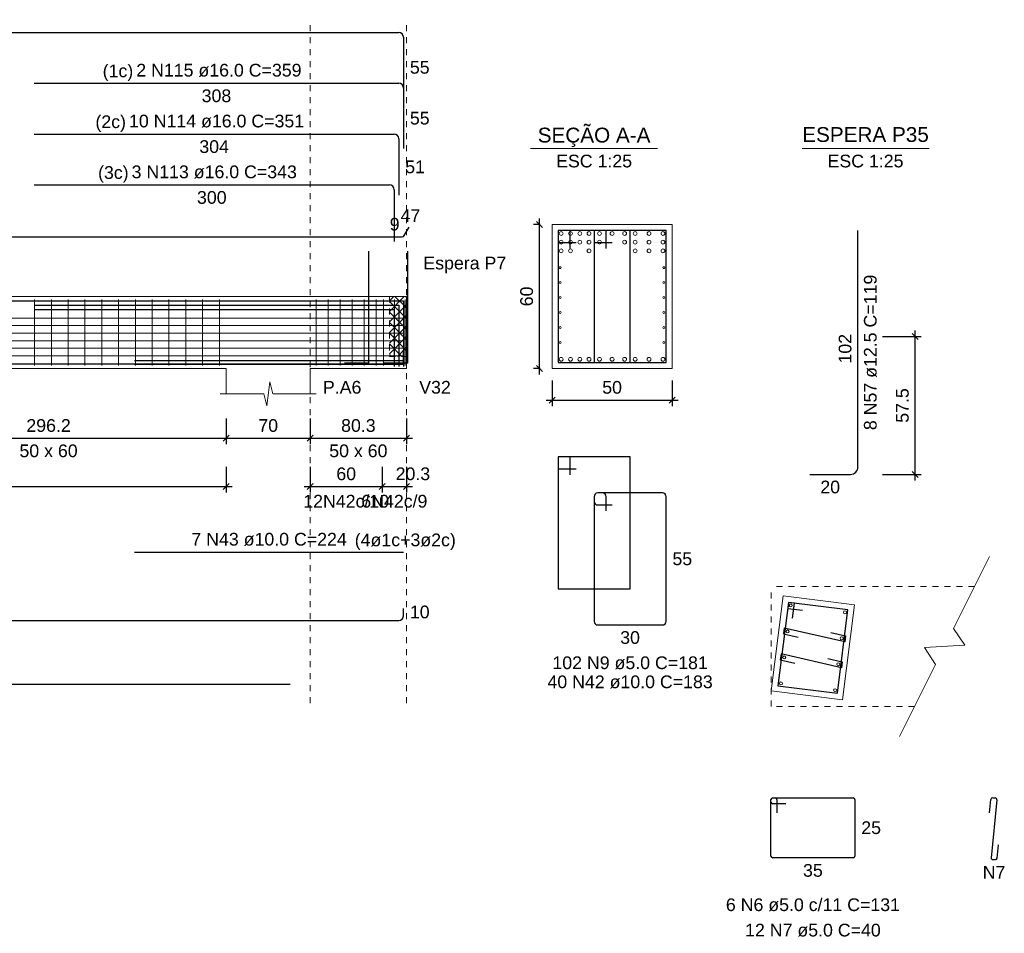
# Model space of a CAD drawing. Header units: millimetres. Extents: x 10 to 1250, y -62 to 528.
# Tile 873 of 909: x 961 to 977, y 89 to 104. Entities that reach past the tile are written whole.
import ezdxf

# ---------------------------------------------------------------- set-up
doc = ezdxf.new("R2010")
doc.units = ezdxf.units.MM
doc.header["$LTSCALE"] = 0.05
doc.linetypes.add('DOT', pattern=[6.35, 0, -6.35])
for name, color, linetype, lineweight in [('Descrição da armadura', 7, 'Continuous', 5), ('DT-Arm complementar', 5, 'Continuous', 5), ('DT-Barras na forma', 2, 'Continuous', 30), ('DT-Barras no corte', 5, 'Continuous', 5), ('DT-Barras rebatidas', 2, 'Continuous', 30), ('DT-Cotas', 9, 'Continuous', 5), ('DT-Forma', 5, 'Continuous', 5), ('DT-Hachura intersecção vigas', 9, 'Continuous', 5), ('DT-Pontilhado', 9, 'DOT', 5), ('DT-Textos', 7, 'Continuous', 5), ('Textos armaduras', 7, 'Continuous', 5)]:
    doc.layers.add(name, color=color, linetype=linetype, lineweight=lineweight)
doc.styles.add('Arial', font='arial.ttf')
doc.styles.get("Standard").update_dxf_attribs({"font": 'arial.ttf'})
doc.dimstyles.new('UM_25.000000', dxfattribs={"dimtxt": 0.18, "dimasz": 0.1, "dimexe": 0.1, "dimexo": 0.2, "dimgap": 0, "dimtad": 1, "dimtih": 1, "dimtoh": 1, "dimdec": 1, "dimlfac": 25, "dimzin": 0, "dimdsep": 46, "dimtxsty": 'Standard', "dimcen": 0.09, "dimdle": 0.1, "dimadec": 1, "dimazin": 2, "dimtfac": 1, "dimtdec": 4, "dimtofl": 0, "dimtmove": 0, "dimatfit": 3, "dimfxl": 1, "dimtolj": 1, "dimarcsym": 0})
doc.dimstyles.new('UM_50.000000', dxfattribs={"dimtxt": 0.18, "dimasz": 0.1, "dimexe": 0.1, "dimexo": 0.2, "dimgap": 0.1, "dimtad": 1, "dimdec": 1, "dimlfac": 50, "dimzin": 0, "dimdsep": 46, "dimtxsty": 'Standard', "dimblk": 'OBLIQUE', "dimcen": 0.09, "dimdle": 0.1, "dimadec": 1, "dimazin": 2, "dimtfac": 1, "dimtdec": 1, "dimtofl": 0, "dimtmove": 0, "dimatfit": 3, "dimldrblk": 'OBLIQUE', "dimfxl": 1, "dimtolj": 1, "dimarcsym": 1})

# ---------------------------------------------------------------- blocks, each defined once
blk = doc.blocks.new('_Oblique')
at = {"color": 0, "linetype": 'ByBlock', "lineweight": -2}
blk.add_line((-0.5, -0.5), (0.5, 0.5), dxfattribs=at)
blk = doc.blocks.new('*D1417')
at = {"layer": 'Defpoints', "color": 0, "transparency": 16777216}
for p in [(958.213, 97.692), (964.137, 97.692), (964.137, 97.162)]:
    blk.add_point(p, dxfattribs=at)
at = {"layer": 'DT-Cotas', "color": 0, "lineweight": -2, "transparency": 16777216}
for p, q in [((958.213, 97.492), (958.213, 97.062)), ((964.137, 97.492), (964.137, 97.062)), ((958.113, 97.162), (964.237, 97.162))]:
    blk.add_line(p, q, dxfattribs=at)
at = {"layer": 'DT-Cotas', "color": 0, "lineweight": -2, "transparency": 16777216, "xscale": 0.1, "yscale": 0.1, "zscale": 0.1, "rotation": 180}
blk.add_blockref('_Oblique', (958.213, 97.162), dxfattribs=at)
at = {"layer": 'DT-Cotas', "color": 0, "lineweight": -2, "transparency": 16777216, "xscale": 0.1, "yscale": 0.1, "zscale": 0.1}
blk.add_blockref('_Oblique', (964.137, 97.162), dxfattribs=at)
at = {"layer": 'DT-Cotas', "transparency": 16777216, "insert": (961.175, 97.374), "char_height": 0.2118, "attachment_point": 5, "rotation": 0.0057, "style": 'Arial'}
blk.add_mtext('\\A1;296.2', dxfattribs=at)
blk = doc.blocks.new('*D1418')
at = {"layer": 'Defpoints', "color": 0, "transparency": 16777216}
for p in [(964.137, 97.692), (965.537, 97.692), (965.537, 97.162)]:
    blk.add_point(p, dxfattribs=at)
at = {"layer": 'DT-Cotas', "color": 0, "lineweight": -2, "transparency": 16777216}
for p, q in [((964.137, 97.492), (964.137, 97.062)), ((965.537, 97.492), (965.537, 97.062)), ((964.037, 97.162), (965.637, 97.162))]:
    blk.add_line(p, q, dxfattribs=at)
at = {"layer": 'DT-Cotas', "color": 0, "lineweight": -2, "transparency": 16777216, "xscale": 0.1, "yscale": 0.1, "zscale": 0.1, "rotation": 180}
blk.add_blockref('_Oblique', (964.137, 97.162), dxfattribs=at)
at = {"layer": 'DT-Cotas', "color": 0, "lineweight": -2, "transparency": 16777216, "xscale": 0.1, "yscale": 0.1, "zscale": 0.1}
blk.add_blockref('_Oblique', (965.537, 97.162), dxfattribs=at)
at = {"layer": 'DT-Cotas', "transparency": 16777216, "insert": (964.837, 97.374), "char_height": 0.2118, "attachment_point": 5, "rotation": 0.0057, "style": 'Arial'}
blk.add_mtext('\\A1;70', dxfattribs=at)
blk = doc.blocks.new('*D1419')
at = {"layer": 'Defpoints', "color": 0, "transparency": 16777216}
for p in [(965.537, 97.692), (967.143, 97.692), (967.143, 97.162)]:
    blk.add_point(p, dxfattribs=at)
at = {"layer": 'DT-Cotas', "color": 0, "lineweight": -2, "transparency": 16777216}
for p, q in [((965.537, 97.492), (965.537, 97.062)), ((967.143, 97.492), (967.143, 97.062)), ((965.437, 97.162), (967.243, 97.162))]:
    blk.add_line(p, q, dxfattribs=at)
at = {"layer": 'DT-Cotas', "color": 0, "lineweight": -2, "transparency": 16777216, "xscale": 0.1, "yscale": 0.1, "zscale": 0.1, "rotation": 180}
blk.add_blockref('_Oblique', (965.537, 97.162), dxfattribs=at)
at = {"layer": 'DT-Cotas', "color": 0, "lineweight": -2, "transparency": 16777216, "xscale": 0.1, "yscale": 0.1, "zscale": 0.1}
blk.add_blockref('_Oblique', (967.143, 97.162), dxfattribs=at)
at = {"layer": 'DT-Cotas', "transparency": 16777216, "insert": (966.34, 97.374), "char_height": 0.2118, "attachment_point": 5, "rotation": 0.0057, "style": 'Arial'}
blk.add_mtext('\\A1;80.3', dxfattribs=at)
blk = doc.blocks.new('*D1409')
at = {"layer": 'Defpoints', "color": 0, "transparency": 16777216}
for p in [(949.907, 96.887), (964.137, 96.887), (964.137, 96.358)]:
    blk.add_point(p, dxfattribs=at)
at = {"layer": 'DT-Cotas', "color": 0, "lineweight": -2, "transparency": 16777216}
for p, q in [((949.907, 96.687), (949.907, 96.258)), ((964.137, 96.687), (964.137, 96.258)), ((949.807, 96.358), (964.237, 96.358))]:
    blk.add_line(p, q, dxfattribs=at)
at = {"layer": 'DT-Cotas', "color": 0, "lineweight": -2, "transparency": 16777216, "xscale": 0.1, "yscale": 0.1, "zscale": 0.1, "rotation": 180}
blk.add_blockref('_Oblique', (949.907, 96.358), dxfattribs=at)
at = {"layer": 'DT-Cotas', "color": 0, "lineweight": -2, "transparency": 16777216, "xscale": 0.1, "yscale": 0.1, "zscale": 0.1}
blk.add_blockref('_Oblique', (964.137, 96.358), dxfattribs=at)
at = {"layer": 'DT-Cotas', "transparency": 16777216, "insert": (957.022, 96.569), "char_height": 0.2118, "attachment_point": 5, "rotation": 0.0057, "style": 'Arial'}
blk.add_mtext('\\A1;711.5', dxfattribs=at)
blk = doc.blocks.new('*D1410')
at = {"layer": 'Defpoints', "color": 0, "transparency": 16777216}
for p in [(965.537, 96.887), (966.737, 96.887), (966.737, 96.358)]:
    blk.add_point(p, dxfattribs=at)
at = {"layer": 'DT-Cotas', "color": 0, "lineweight": -2, "transparency": 16777216}
for p, q in [((965.537, 96.687), (965.537, 96.258)), ((966.737, 96.687), (966.737, 96.258)), ((965.437, 96.358), (966.837, 96.358))]:
    blk.add_line(p, q, dxfattribs=at)
at = {"layer": 'DT-Cotas', "color": 0, "lineweight": -2, "transparency": 16777216, "xscale": 0.1, "yscale": 0.1, "zscale": 0.1, "rotation": 180}
blk.add_blockref('_Oblique', (965.537, 96.358), dxfattribs=at)
at = {"layer": 'DT-Cotas', "color": 0, "lineweight": -2, "transparency": 16777216, "xscale": 0.1, "yscale": 0.1, "zscale": 0.1}
blk.add_blockref('_Oblique', (966.737, 96.358), dxfattribs=at)
at = {"layer": 'DT-Cotas', "transparency": 16777216, "insert": (966.137, 96.569), "char_height": 0.2118, "attachment_point": 5, "rotation": 0.0057, "style": 'Arial'}
blk.add_mtext('\\A1;60', dxfattribs=at)
blk = doc.blocks.new('*D1411')
at = {"layer": 'Defpoints', "color": 0, "transparency": 16777216}
for p in [(966.737, 96.887), (967.143, 96.887), (967.143, 96.358)]:
    blk.add_point(p, dxfattribs=at)
at = {"layer": 'DT-Cotas', "color": 0, "lineweight": -2, "transparency": 16777216}
for p, q in [((966.737, 96.687), (966.737, 96.258)), ((967.143, 96.687), (967.143, 96.258)), ((966.637, 96.358), (967.243, 96.358))]:
    blk.add_line(p, q, dxfattribs=at)
at = {"layer": 'DT-Cotas', "color": 0, "lineweight": -2, "transparency": 16777216, "xscale": 0.1, "yscale": 0.1, "zscale": 0.1, "rotation": 180}
blk.add_blockref('_Oblique', (966.737, 96.358), dxfattribs=at)
at = {"layer": 'DT-Cotas', "color": 0, "lineweight": -2, "transparency": 16777216, "xscale": 0.1, "yscale": 0.1, "zscale": 0.1}
blk.add_blockref('_Oblique', (967.143, 96.358), dxfattribs=at)
at = {"layer": 'DT-Cotas', "transparency": 16777216, "insert": (967.249, 96.569), "char_height": 0.2118, "attachment_point": 5, "rotation": 0.0057, "style": 'Arial'}
blk.add_mtext('\\A1;20.3', dxfattribs=at)
blk = doc.blocks.new('*D1422')
at = {"layer": 'Defpoints', "color": 0, "transparency": 16777216}
for p in [(969.358, 100.727), (969.57, 100.727), (969.57, 98.327)]:
    blk.add_point(p, dxfattribs=at)
at = {"layer": 'DT-Cotas', "color": 0, "lineweight": -2, "transparency": 16777216}
for p, q in [((969.358, 98.227), (969.358, 100.827)), ((969.37, 100.727), (969.258, 100.727)), ((969.37, 98.327), (969.258, 98.327))]:
    blk.add_line(p, q, dxfattribs=at)
at = {"layer": 'DT-Cotas', "color": 0, "lineweight": -2, "transparency": 16777216, "xscale": 0.1, "yscale": 0.1, "zscale": 0.1}
for p, rotation in [((969.358, 100.727), 90), ((969.358, 98.327), 270)]:
    blk.add_blockref('_Oblique', p, dxfattribs=dict(at, rotation=rotation))
at = {"layer": 'DT-Cotas', "transparency": 16777216, "insert": (969.146, 99.527), "char_height": 0.2118, "attachment_point": 5, "rotation": 90, "style": 'Arial'}
blk.add_mtext('\\A1;60', dxfattribs=at)
blk = doc.blocks.new('*D1423')
at = {"layer": 'Defpoints', "color": 0, "transparency": 16777216}
for p in [(969.57, 98.327), (971.57, 98.327), (971.57, 97.798)]:
    blk.add_point(p, dxfattribs=at)
at = {"layer": 'DT-Cotas', "color": 0, "lineweight": -2, "transparency": 16777216}
for p, q in [((969.57, 98.127), (969.57, 97.698)), ((971.57, 98.127), (971.57, 97.698)), ((969.47, 97.798), (971.67, 97.798))]:
    blk.add_line(p, q, dxfattribs=at)
at = {"layer": 'DT-Cotas', "color": 0, "lineweight": -2, "transparency": 16777216, "xscale": 0.1, "yscale": 0.1, "zscale": 0.1, "rotation": 180}
blk.add_blockref('_Oblique', (969.57, 97.798), dxfattribs=at)
at = {"layer": 'DT-Cotas', "color": 0, "lineweight": -2, "transparency": 16777216, "xscale": 0.1, "yscale": 0.1, "zscale": 0.1}
blk.add_blockref('_Oblique', (971.57, 97.798), dxfattribs=at)
at = {"layer": 'DT-Cotas', "transparency": 16777216, "insert": (970.57, 98.01), "char_height": 0.2118, "attachment_point": 5, "rotation": 0.0057, "style": 'Arial'}
blk.add_mtext('\\A1;50', dxfattribs=at)
blk = doc.blocks.new('*D1436')
at = {"layer": 'Defpoints', "color": 0, "transparency": 16777216}
for p in [(974.88, 98.859), (975.622, 98.859), (974.88, 96.559)]:
    blk.add_point(p, dxfattribs=at)
at = {"layer": 'DT-Cotas', "color": 0, "lineweight": -2, "transparency": 16777216}
for p, q in [((975.08, 98.859), (975.722, 98.859)), ((975.622, 96.459), (975.622, 98.959)), ((975.08, 96.559), (975.722, 96.559))]:
    blk.add_line(p, q, dxfattribs=at)
at = {"layer": 'DT-Cotas', "color": 0, "lineweight": -2, "transparency": 16777216, "xscale": 0.1, "yscale": 0.1, "zscale": 0.1}
for p, rotation in [((975.622, 98.859), 90), ((975.622, 96.559), 270)]:
    blk.add_blockref('_Oblique', p, dxfattribs=dict(at, rotation=rotation))
at = {"layer": 'DT-Cotas', "transparency": 16777216, "insert": (975.41, 97.709), "char_height": 0.2118, "attachment_point": 5, "rotation": 90, "style": 'Arial'}
blk.add_mtext('\\A1;57.5', dxfattribs=at)

msp = doc.modelspace()

# ---------------------------------------------------------------- hatches: boundary and pattern name
at = {"layer": 'DT-Hachura intersecção vigas', "linetype": 'Continuous'}
h = msp.add_hatch(dxfattribs=at)
h.set_pattern_fill('ANSI37', color=256, style=0)
h.set_pattern_definition([(45, (943.07463, 68.95515), (-0.08838835, 0.08838835), []), (135, (943.07463, 68.95515), (-0.08838835, -0.08838835), [])])
h.paths.add_polyline_path([(966.8567, 98.5273), (967.1427, 98.5273), (967.1427, 99.5273), (966.8567, 99.5273), (966.8567, 98.5273)])

# ---------------------------------------------------------------- linework, layer by layer
at = {"layer": 'DT-Arm complementar'}
for p, q in [((960.9421, 98.3773), (960.9421, 99.4773)), ((961.2221, 98.3773), (961.2221, 99.4773)), ((961.5021, 98.3773), (961.5021, 99.4773)), ((961.7821, 98.3773), (961.7821, 99.4773)), ((962.0621, 98.3773), (962.0621, 99.4773)), ((962.3421, 98.3773), (962.3421, 99.4773)), ((962.6221, 98.3773), (962.6221, 99.4773)), ((962.9021, 98.3773), (962.9021, 99.4773)), ((963.1821, 98.3773), (963.1821, 99.4773)), ((963.4621, 98.3773), (963.4621, 99.4773)), ((963.7421, 98.3773), (963.7421, 99.4773)), ((964.0221, 98.3773), (964.0221, 99.4773)), ((965.6369, 98.3773), (965.6369, 99.4773)), ((965.8369, 98.3773), (965.8369, 99.4773)), ((966.0369, 98.3773), (966.0369, 99.4773)), ((966.2369, 98.3773), (966.2369, 99.4773)), ((966.4369, 98.3773), (966.4369, 99.4773)), ((966.6369, 98.3773), (966.6369, 99.4773)), ((966.7598, 98.3773), (966.7598, 99.4773)), ((966.9398, 98.3773), (966.9398, 99.4773)), ((967.1198, 98.3773), (967.1198, 99.4773)), ((947.0105, 99.1657), (967.0926, 99.1657)), ((947.0105, 99.0402), (967.0926, 99.0402)), ((947.0105, 98.9146), (967.0926, 98.9146)), ((947.0105, 98.789), (967.0926, 98.789)), ((947.0105, 98.6634), (967.0926, 98.6634)), ((947.0105, 98.5379), (967.0926, 98.5379))]:
    msp.add_line(p, q, dxfattribs=at)
at = {"layer": 'DT-Barras na forma'}
for p, q in [((969.8699, 100.6273), (969.6699, 100.6273)), ((969.6699, 100.6273), (969.6699, 98.4273)), ((970.8699, 100.6273), (969.6699, 100.6273)), ((969.6699, 100.6273), (969.6699, 100.4273)), ((969.8699, 100.3273), (969.8699, 100.6273)), ((970.4699, 100.6273), (970.2699, 100.6273)), ((970.2699, 100.6273), (970.2699, 98.4273)), ((971.4699, 100.6273), (970.2699, 100.6273)), ((970.2699, 100.6273), (970.2699, 100.4273)), ((970.4699, 100.3273), (970.4699, 100.6273)), ((970.8699, 98.4273), (970.8699, 100.6273)), ((971.4699, 98.4273), (971.4699, 100.6273)), ((969.6699, 100.4273), (969.9699, 100.4273)), ((970.2699, 100.4273), (970.5699, 100.4273)), ((969.6699, 98.4273), (970.8699, 98.4273)), ((970.2699, 98.4273), (971.4699, 98.4273))]:
    msp.add_line(p, q, dxfattribs=at)
for points in [[(966.5108, 100.2805), (966.5108, 98.4133), (966.1108, 98.4133)], [(967.1617, 100.2805), (967.1617, 98.4133), (966.7617, 98.4133)], [(947.0105, 98.3613), (947.0105, 99.4513), (967.0926, 99.4513), (967.0926, 98.3613)], [(960.9369, 99.4513), (967.0926, 99.4513), (967.0926, 98.3613)], [(960.9369, 99.3793), (967.015, 99.3793), (967.015, 98.3613)], [(960.9369, 99.3073), (966.9374, 99.3073), (966.9374, 98.3613)], [(948.8399, 98.4033), (967.0926, 98.4033), (967.0926, 98.6033)], [(948.8399, 98.4033), (965.2043, 98.4033)], [(962.61, 98.4573), (967.0926, 98.4573)], [(962.61, 98.3973), (967.0926, 98.3973)], [(973.5777, 94.1658), (973.609, 94.4138), (973.5098, 94.4264), (973.3343, 93.0374), (974.3264, 92.9121), (974.5019, 94.301), (973.5098, 94.4264), (973.4972, 94.3271), (973.7453, 94.2958)], [(974.2191, 93.9257), (974.4629, 93.8705), (974.4504, 93.7713), (973.441, 93.9996), (973.4285, 93.9004), (973.6723, 93.8452)], [(974.1644, 93.4931), (974.4083, 93.4379), (974.3957, 93.3387), (973.3864, 93.567), (973.3739, 93.4678), (973.6177, 93.4127)]]:
    msp.add_lwpolyline(points, dxfattribs=at)
at = {"layer": 'DT-Barras no corte'}
for centre, radius in [((969.7219, 100.5753), 0.032), ((969.7219, 100.4313), 0.032), ((969.8765, 100.5753), 0.032), ((969.8765, 100.4313), 0.032), ((970.0311, 100.5753), 0.032), ((970.0311, 100.4313), 0.032), ((970.1856, 100.5753), 0.032), ((970.1856, 100.4313), 0.032), ((970.3608, 100.5753), 0.032), ((970.3608, 100.4313), 0.032), ((970.5699, 100.5753), 0.032), ((970.779, 100.5753), 0.032), ((970.779, 100.4313), 0.032), ((970.9542, 100.5753), 0.032), ((970.9542, 100.4313), 0.032), ((971.186, 100.5753), 0.032), ((971.186, 100.4313), 0.032), ((971.186, 100.4313), 0.032), ((971.4179, 100.5753), 0.032), ((971.4179, 100.4313), 0.032), ((969.7219, 100.2873), 0.032), ((969.8765, 100.2873), 0.032), ((970.1856, 100.2873), 0.032), ((970.9542, 100.2873), 0.032), ((971.186, 100.2873), 0.032), ((971.186, 100.2873), 0.032), ((971.4179, 100.2873), 0.032), ((969.7059, 100.0062), 0.016), ((971.4339, 100.0062), 0.016), ((969.7059, 99.757), 0.016), ((971.4339, 99.757), 0.016), ((969.7059, 99.5079), 0.016), ((971.4339, 99.5079), 0.016), ((969.7059, 99.2587), 0.016), ((971.4339, 99.2587), 0.016), ((969.7059, 99.0096), 0.016), ((971.4339, 99.0096), 0.016), ((969.7059, 98.7604), 0.016), ((971.4339, 98.7604), 0.016), ((969.7219, 98.4793), 0.032), ((969.8765, 98.4793), 0.032), ((970.0311, 98.4793), 0.032), ((970.1856, 98.4793), 0.032), ((970.3608, 98.4793), 0.032), ((970.5699, 98.4793), 0.032), ((970.779, 98.4793), 0.032), ((970.9542, 98.4793), 0.032), ((971.186, 98.4793), 0.032), ((971.4179, 98.4793), 0.032), ((973.5491, 94.376), 0.025), ((974.4519, 94.262), 0.025), ((973.4943, 93.9425), 0.025), ((974.3971, 93.8284), 0.025), ((973.4397, 93.5099), 0.025), ((974.3425, 93.3959), 0.025), ((973.3849, 93.0764), 0.025), ((974.2877, 92.9623), 0.025)]:
    msp.add_circle(centre, radius, dxfattribs=at)
at = {"layer": 'DT-Barras rebatidas'}
for p, q in [((947.0905, 103.9273), (967.0126, 103.9273)), ((967.0926, 103.8473), (967.0926, 102.8373)), ((960.9369, 103.0801), (967.0126, 103.0801)), ((967.0926, 103.0001), (967.0926, 101.9901)), ((960.9369, 102.2329), (966.935, 102.2329)), ((967.015, 102.1529), (967.015, 101.2149)), ((960.9369, 101.3857), (966.8574, 101.3857)), ((966.9374, 101.3057), (966.9374, 100.4397)), ((967.1042, 100.5428), (967.1846, 100.6821)), ((974.6685, 96.6844), (974.6685, 100.6273)), ((947.0798, 100.5228), (967.0696, 100.5228)), ((969.8699, 96.8506), (969.6699, 96.8506)), ((969.6699, 96.8506), (969.6699, 94.6506)), ((970.8699, 96.8506), (969.6699, 96.8506)), ((969.6699, 96.8506), (969.6699, 96.6506)), ((969.8699, 96.5506), (969.8699, 96.8506)), ((970.8699, 94.6506), (970.8699, 96.8506)), ((969.6699, 96.6506), (969.9699, 96.6506)), ((973.8685, 96.5594), (974.5435, 96.5594)), ((970.4099, 96.2506), (970.3299, 96.2506)), ((971.4099, 96.2506), (970.3299, 96.2506)), ((970.2699, 96.1906), (970.2699, 94.1106)), ((970.2699, 96.1906), (970.2699, 96.1106)), ((970.3299, 96.0506), (970.5699, 96.0506)), ((970.4699, 95.9506), (970.4699, 96.1906)), ((971.4699, 94.1106), (971.4699, 96.1906)), ((962.61, 95.2627), (967.0926, 95.2627)), ((969.6699, 94.6506), (970.8699, 94.6506)), ((967.0926, 94.2049), (967.0926, 94.3249)), ((948.8399, 94.1249), (967.0126, 94.1249)), ((970.3299, 94.0506), (971.4099, 94.0506)), ((948.8399, 93.0659), (965.2043, 93.0659)), ((973.2181, 91.0992), (973.2181, 91.1392)), ((973.2181, 90.1992), (973.2181, 91.1392)), ((973.2481, 91.1692), (974.5881, 91.1692)), ((973.2481, 91.1692), (973.2881, 91.1692)), ((973.3181, 91.1392), (973.3181, 90.9192)), ((974.6181, 91.1392), (974.6181, 90.1992)), ((976.8634, 90.9204), (976.885, 91.1421)), ((976.9844, 91.1363), (976.8908, 90.1721)), ((976.9148, 91.1692), (976.9545, 91.1692)), ((973.4681, 91.0692), (973.2481, 91.0692)), ((976.9902, 90.1663), (977.0117, 90.388)), ((974.5881, 90.1692), (973.2481, 90.1692)), ((976.9206, 90.1392), (976.9604, 90.1392))]:
    msp.add_line(p, q, dxfattribs=at)
for centre, radius, start, end in [((967.0126, 103.8473), 0.08, 0, 90), ((967.0126, 103.0001), 0.08, 0, 90), ((966.935, 102.1529), 0.08, 0, 90), ((966.8574, 101.3057), 0.08, 0, 90), ((967.0696, 100.5628), 0.04, 270, 330), ((974.5435, 96.6844), 0.125, 270, 0), ((970.3299, 96.1906), 0.06, 90, 180), ((970.3299, 96.1906), 0.06, 90, 180), ((970.4099, 96.1906), 0.06, 0, 90), ((971.4099, 96.1906), 0.06, 0, 90), ((970.3299, 96.1106), 0.06, 180, 270), ((967.0126, 94.2049), 0.08, 270, 0), ((970.3299, 94.1106), 0.06, 180, 270), ((971.4099, 94.1106), 0.06, 270, 0), ((973.2481, 91.1392), 0.03, 90, 180), ((973.2481, 91.1392), 0.03, 90, 180), ((973.2881, 91.1392), 0.03, 0, 90), ((974.5881, 91.1392), 0.03, 0, 90), ((976.9148, 91.1392), 0.03, 90, 174.45468), ((976.9545, 91.1392), 0.03, 354.45468, 90), ((973.2481, 91.0992), 0.03, 180, 270), ((973.2481, 90.1992), 0.03, 180, 270), ((974.5881, 90.1992), 0.03, 270, 0), ((976.9206, 90.1692), 0.03, 174.45468, 270), ((976.9604, 90.1692), 0.03, 270, 354.45468)]:
    msp.add_arc(centre, radius, start, end, dxfattribs=at)
at = {"layer": 'DT-Forma'}
for p, q in [((971.5699, 100.7273), (969.5699, 100.7273)), ((969.5699, 100.7273), (969.5699, 100.7273)), ((969.5699, 100.7273), (969.5699, 98.3273)), ((971.5699, 98.3273), (971.5699, 100.7273)), ((971.5699, 100.7273), (971.5699, 100.7273)), ((958.0129, 99.5273), (964.1369, 99.5273)), ((964.1369, 99.5273), (965.5369, 99.5273)), ((965.5369, 99.5273), (966.8567, 99.5273)), ((966.8567, 99.5273), (967.1426, 99.5273)), ((958.2129, 98.3273), (964.1369, 98.3273)), ((964.1369, 98.3273), (964.1369, 97.9037)), ((965.5369, 97.9037), (965.5369, 98.3273)), ((965.5369, 98.3273), (966.8567, 98.3273)), ((966.8567, 98.3273), (967.1426, 98.3273)), ((969.5699, 98.3273), (971.5699, 98.3273)), ((969.5699, 98.3273), (969.5699, 98.3273)), ((971.5699, 98.3273), (971.5699, 98.3273)), ((964.8119, 97.7037), (964.8619, 98.1037)), ((964.8619, 98.1037), (964.9119, 97.9037)), ((964.0369, 97.9037), (964.7619, 97.9037)), ((964.7619, 97.9037), (964.8119, 97.7037)), ((964.9119, 97.9037), (965.6369, 97.9037))]:
    msp.add_line(p, q, dxfattribs=at)
at = {"layer": 'DT-Forma', "linetype": 'Continuous'}
msp.add_line((967.1426, 99.5273), (967.1426, 98.3273), dxfattribs=at)
at = {"layer": 'DT-Forma'}
msp.add_lwpolyline([(975.3634, 92.1945), (975.9634, 93.3945), (975.7786, 93.6744), (976.4482, 93.7146), (976.2634, 93.9945), (976.8634, 95.1945)], dxfattribs=at)
at = {"layer": 'DT-Forma', "linetype": 'DOT', "ltscale": 0.2}
for points in [[(976.6134, 94.6945), (973.2224, 94.6945)], [(973.2224, 92.6945), (973.2224, 94.6945)], [(975.6134, 92.6945), (973.2224, 92.6945)]]:
    msp.add_lwpolyline(points, dxfattribs=at)
at = {"layer": 'DT-Forma'}
msp.add_lwpolyline([(973.2224, 92.9505), (974.4134, 92.8005), (974.6134, 94.3875), (973.4234, 94.5385), (973.2224, 92.9505)], close=True, dxfattribs=at)
at = {"layer": 'DT-Pontilhado', "ltscale": 0.2}
for p, q in [((965.5369, 92.7482), (965.5369, 104.1391)), ((967.1426, 92.7482), (967.1426, 104.1391)), ((966.8567, 99.5273), (966.8567, 98.5273)), ((966.8567, 98.5273), (967.1426, 98.5273))]:
    msp.add_line(p, q, dxfattribs=at)
at = {"layer": 'DT-Textos'}
for p, q in [((969.2109, 101.9922), (971.3289, 101.9922)), ((973.736, 101.9922), (975.854, 101.9922))]:
    msp.add_line(p, q, dxfattribs=at)

# ---------------------------------------------------------------- texts
at = {"layer": 'Descrição da armadura', "linetype": 'Continuous', "char_height": 0.2118, "attachment_point": 8, "line_spacing_factor": 0.798, "style": 'Arial'}
for s, insert, width in [('2 N115 ø16.0 C=359', (964.0148, 103.186), 5.524605), ('10 N114 ø16.0 C=351', (963.976, 102.3388), 5.854558), ('3 N113 ø16.0 C=343', (963.9372, 101.4916), 5.524605), ('12N42c/10', (966.1369, 96.0046), 2.869631), ('6N42c/9', (966.9398, 96.0046), 2.209726), ('7 N43 ø10.0 C=224', (964.8513, 95.3686), 5.194653), ('102 N9 ø5.0 C=181', (970.8699, 93.3093), 5.194653), ('40 N42 ø10.0 C=183', (970.8699, 92.9916), 5.524605)]:
    msp.add_mtext(s, dxfattribs=dict(at, insert=insert, width=width))
at = {"layer": 'Descrição da armadura', "color": 7, "linetype": 'Continuous', "insert": (974.9862, 98.5934), "char_height": 0.2118, "width": 5.194653, "attachment_point": 8, "rotation": 90, "line_spacing_factor": 0.798, "style": 'Arial'}
msp.add_mtext('8 N57 ø12.5 C=119', dxfattribs=at)
at = {"layer": 'Descrição da armadura', "color": 7, "linetype": 'Continuous', "char_height": 0.2118, "attachment_point": 8, "line_spacing_factor": 0.798, "style": 'Arial'}
for s, insert, width in [('N7', (976.9376, 89.8215), 0.758398), ('6 N6 ø5.0 c/11 C=131', (973.9181, 89.2767), 5.820954), ('12 N7 ø5.0 C=40', (973.9181, 88.8531), 4.534748)]:
    msp.add_mtext(s, dxfattribs=dict(at, insert=insert, width=width))
at = {"layer": 'DT-Textos', "line_spacing_factor": 0.798, "style": 'Arial'}
for s, insert, char_height, width, attachment_point in [('(1c)', (962.5866, 103.1162), 0.2118, 1.035186, 9), ('(2c)', (962.4656, 102.2692), 0.2118, 1.035186, 9), ('SEÇÃO A-A', (970.2696, 102.0162), 0.2471, 3.273443, 8), ('ESPERA P35', (974.795, 102.0981), 0.2471, 3.675249, 8), ('ESC 1:25', (970.2699, 101.6745), 0.2118, 2.57285, 8), ('ESC 1:25', (974.795, 101.6745), 0.2118, 2.57285, 8), ('(3c)', (962.5096, 101.4222), 0.2118, 1.035186, 9), ('Espera P7', (967.4236, 99.9132), 0.2118, 2.806773, 7), ('P.A6', (965.7487, 97.9037), 0.2118, 1.303155, 7), ('V32', (967.3544, 97.9037), 0.2118, 1.069526, 7), ('50 x 60', (961.1749, 96.8447), 0.2118, 1.971756, 8), ('50 x 60', (966.3398, 96.8447), 0.2118, 1.971756, 8), ('(4ø1c+3ø2c)', (966.2796, 95.2992), 0.2118, 3.42401, 7)]:
    msp.add_mtext(s, dxfattribs=dict(at, insert=insert, char_height=char_height, width=width, attachment_point=attachment_point))
at = {"layer": 'Textos armaduras', "linetype": 'Continuous', "char_height": 0.2118, "attachment_point": 7, "line_spacing_factor": 0.798, "style": 'Arial'}
for s, insert, width in [('55', (967.1985, 103.2364), 0.659905), ('308', (963.7273, 102.7624), 0.989858), ('55', (967.1985, 102.3892), 0.659905), ('304', (963.6885, 101.9152), 0.989858), ('51', (967.1209, 101.578), 0.659905), ('300', (963.6497, 101.068), 0.989858), ('47', (967.0433, 100.7668), 0.659905), ('9', (966.8625, 100.6217), 0.329953), ('55', (971.5758, 95.0447), 0.659905), ('10', (967.1985, 94.159), 0.659905), ('30', (970.7049, 93.7329), 0.659905)]:
    msp.add_mtext(s, dxfattribs=dict(at, insert=insert, width=width))
at = {"layer": 'Textos armaduras', "color": 7, "linetype": 'Continuous', "insert": (974.5626, 98.4084), "char_height": 0.2118, "width": 0.989858, "attachment_point": 7, "rotation": 90, "line_spacing_factor": 0.798, "style": 'Arial'}
msp.add_mtext('102', dxfattribs=at)
at = {"layer": 'Textos armaduras', "color": 7, "linetype": 'Continuous', "char_height": 0.2118, "width": 0.659905, "attachment_point": 7, "line_spacing_factor": 0.798, "style": 'Arial'}
for s, insert in [('20', (974.041, 96.2417)), ('25', (974.724, 90.5633)), ('35', (973.7531, 89.8515))]:
    msp.add_mtext(s, dxfattribs=dict(at, insert=insert))

# ---------------------------------------------------------------- dimensions: what is measured, and where the dimension line sits
at = {"layer": 'DT-Cotas'}
for base, p1, p2, picture, middle in [((969.3581, 100.7273), (969.5699, 98.3273), (969.5699, 100.7273), '*D1422', (969.1463, 99.5273)), ((975.6216, 98.8594), (974.8803, 96.5594), (974.8803, 98.8594), '*D1436', (975.4098, 97.7094))]:
    dim = msp.add_linear_dim(base=base, p1=p1, p2=p2, angle=90, dimstyle='UM_25.000000', override={"dimtxt": 0.2118, "dimasz": 0.1, "dimexe": 0.1, "dimexo": 0.2, "dimtad": 1, "dimtih": 0, "dimtoh": 0, "dimdec": 1, "dimlfac": 25, "dimzin": 8, "dimtxsty": 'Arial', "dimblk": 'Oblique', "dimblk1": 'Oblique', "dimblk2": 'Oblique', "dimsah": 1, "dimdle": 0.1, "dimse1": 0, "dimse2": 0, "dimclrt": 256, "dimadec": 1, "dimazin": 3, "dimtmove": 2, "dimldrblk": 'Oblique'}, dxfattribs=at)
    dim.commit()
    dim.dimension.update_dxf_attribs({"geometry": picture, "text_midpoint": middle, "dimtype": 160, "text_rotation": 90})
for base, p1, p2, dimstyle, override, picture, middle in [((971.5699, 97.7978), (969.5699, 98.3273), (971.5699, 98.3273), 'UM_25.000000', {"dimtxt": 0.2118, "dimasz": 0.1, "dimexe": 0.1, "dimexo": 0.2, "dimtad": 1, "dimtih": 0, "dimtoh": 0, "dimdec": 1, "dimlfac": 25, "dimzin": 8, "dimtxsty": 'Arial', "dimblk": 'Oblique', "dimblk1": 'Oblique', "dimblk2": 'Oblique', "dimsah": 1, "dimdle": 0.1, "dimse1": 0, "dimse2": 0, "dimclrt": 256, "dimadec": 1, "dimazin": 3, "dimtmove": 2, "dimldrblk": 'Oblique'}, '*D1423', (970.5699, 98.0096)), ((964.1369, 97.1624), (958.2129, 97.6919), (964.1369, 97.6919), 'UM_50.000000', {"dimtxt": 0.2118, "dimasz": 0.1, "dimexe": 0.1, "dimexo": 0.2, "dimtad": 1, "dimtih": 0, "dimtoh": 0, "dimdec": 1, "dimlfac": 50, "dimzin": 8, "dimtxsty": 'Arial', "dimblk": 'Oblique', "dimblk1": 'Oblique', "dimblk2": 'Oblique', "dimsah": 1, "dimdle": 0.1, "dimse1": 0, "dimse2": 0, "dimclrt": 256, "dimadec": 1, "dimazin": 3, "dimtmove": 2, "dimldrblk": 'Oblique'}, '*D1417', (961.1749, 97.3742)), ((965.5369, 97.1624), (964.1369, 97.6919), (965.5369, 97.6919), 'UM_50.000000', {"dimtxt": 0.2118, "dimasz": 0.1, "dimexe": 0.1, "dimexo": 0.2, "dimtad": 1, "dimtih": 0, "dimtoh": 0, "dimdec": 1, "dimlfac": 50, "dimzin": 8, "dimtxsty": 'Arial', "dimblk": 'Oblique', "dimblk1": 'Oblique', "dimblk2": 'Oblique', "dimsah": 1, "dimdle": 0.1, "dimse1": 0, "dimse2": 0, "dimclrt": 256, "dimadec": 1, "dimazin": 3, "dimtmove": 2, "dimldrblk": 'Oblique'}, '*D1418', (964.8369, 97.3742)), ((967.1426, 97.1624), (965.5369, 97.6919), (967.1426, 97.6919), 'UM_50.000000', {"dimtxt": 0.2118, "dimasz": 0.1, "dimexe": 0.1, "dimexo": 0.2, "dimtad": 1, "dimtih": 0, "dimtoh": 0, "dimdec": 1, "dimlfac": 50, "dimzin": 8, "dimtxsty": 'Arial', "dimblk": 'Oblique', "dimblk1": 'Oblique', "dimblk2": 'Oblique', "dimsah": 1, "dimdle": 0.1, "dimse1": 0, "dimse2": 0, "dimclrt": 256, "dimadec": 1, "dimazin": 3, "dimtmove": 2, "dimldrblk": 'Oblique'}, '*D1419', (966.3398, 97.3742)), ((964.1369, 96.3576), (949.9073, 96.8871), (964.1369, 96.8871), 'UM_50.000000', {"dimtxt": 0.2118, "dimasz": 0.1, "dimexe": 0.1, "dimexo": 0.2, "dimtad": 1, "dimtih": 0, "dimtoh": 0, "dimdec": 1, "dimlfac": 50, "dimzin": 8, "dimtxsty": 'Arial', "dimblk": 'Oblique', "dimblk1": 'Oblique', "dimblk2": 'Oblique', "dimsah": 1, "dimdle": 0.1, "dimse1": 0, "dimse2": 0, "dimclrt": 256, "dimadec": 1, "dimazin": 3, "dimtmove": 2, "dimldrblk": 'Oblique'}, '*D1409', (957.0221, 96.5694)), ((966.7369, 96.3576), (965.5369, 96.8871), (966.7369, 96.8871), 'UM_50.000000', {"dimtxt": 0.2118, "dimasz": 0.1, "dimexe": 0.1, "dimexo": 0.2, "dimtad": 1, "dimtih": 0, "dimtoh": 0, "dimdec": 1, "dimlfac": 50, "dimzin": 8, "dimtxsty": 'Arial', "dimblk": 'Oblique', "dimblk1": 'Oblique', "dimblk2": 'Oblique', "dimsah": 1, "dimdle": 0.1, "dimse1": 0, "dimse2": 0, "dimclrt": 256, "dimadec": 1, "dimazin": 3, "dimtmove": 2, "dimldrblk": 'Oblique'}, '*D1410', (966.1369, 96.5694)), ((967.1426, 96.3576), (966.7369, 96.8871), (967.1426, 96.8871), 'UM_50.000000', {"dimtxt": 0.2118, "dimasz": 0.1, "dimexe": 0.1, "dimexo": 0.2, "dimtad": 1, "dimtih": 0, "dimtoh": 0, "dimdec": 1, "dimlfac": 50, "dimzin": 8, "dimtxsty": 'Arial', "dimblk": 'Oblique', "dimblk1": 'Oblique', "dimblk2": 'Oblique', "dimsah": 1, "dimdle": 0.1, "dimse1": 0, "dimse2": 0, "dimclrt": 256, "dimadec": 1, "dimazin": 3, "dimtmove": 2, "dimldrblk": 'Oblique'}, '*D1411', (967.2485, 96.5694))]:
    dim = msp.add_linear_dim(base=base, p1=p1, p2=p2, dimstyle=dimstyle, override=override, dxfattribs=at)
    dim.commit()
    dim.dimension.update_dxf_attribs({"geometry": picture, "text_midpoint": middle, "dimtype": 160, "text_rotation": 0.00573})

doc.saveas('drawing.dxf')
